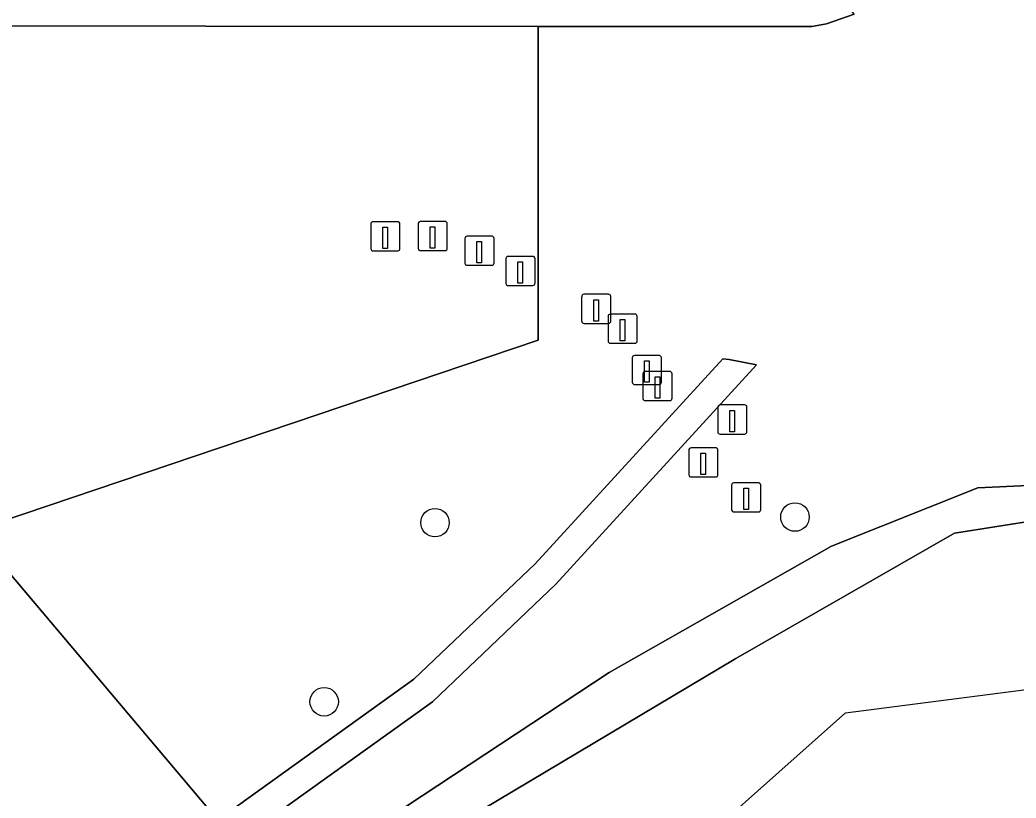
# Model space of a CAD drawing. Extents: x 160203 to 161530, y 379528 to 381797.
# Drawn here: x 161102.57 to 161136.77, y 380728.34 to 380755.07 of the extents above; entities that cross this region are included whole.
import ezdxf

# ---------------------------------------------------------------- set-up
doc = ezdxf.new("R2010")
doc.units = 0
for name, color, linetype in [('IMGEO_Boom', 7, 'Continuous'), ('IMGEO_Grasland_agrarisch', 7, 'Continuous'), ('IMGEO_Groenvoorziening', 7, 'Continuous'), ('IMGEO_Loofbos', 7, 'Continuous'), ('IMGEO_Oever', 7, 'Continuous'), ('IMGEO_Paal', 7, 'Continuous'), ('IMGEO_Voetpad_halfverhard', 7, 'Continuous'), ('IMGEO_Waterloop', 7, 'Continuous')]:
    doc.layers.add(name, color=color, linetype=linetype)

msp = doc.modelspace()

# ---------------------------------------------------------------- linework, layer by layer
at = {"layer": 'IMGEO_Boom'}
for centre in [(161116.821, 380737.799), (161129.178, 380737.993), (161113.016, 380731.648)]:
    msp.add_circle(centre, 0.489, dxfattribs=at)
at = {"layer": 'IMGEO_Grasland_agrarisch'}
msp.add_lwpolyline([(161063.885, 380650.132), (161069.138, 380649.244), (161073.92, 380647.012), (161074.956, 380642.35), (161076.704, 380639.371), (161083.954, 380641.573), (161088.346, 380643.197), (161085.342, 380652.812), (161082.539, 380659.621), (161081.904, 380661.991), (161082.39, 380665.544), (161085.611, 380689.052), (161085.92, 380691.31), (161087.528, 380699.353), (161088.947, 380703.814), (161091.581, 380709.285), (161095.017, 380714.138), (161098.455, 380718.183), (161103.286, 380722.411), (161109.385, 380727.559), (161100.981, 380737.516), (161061.414, 380736.78)], dxfattribs=at)
at = {"layer": 'IMGEO_Groenvoorziening'}
for points in [[(161086.6, 380688.912), (161088.931, 380688.585), (161093.035, 380706.866), (161097.338, 380712.623), (161108.387, 380723.136), (161122.797, 380732.659), (161130.427, 380736.989), (161135.459, 380738.992), (161139.896, 380739.208), (161145.213, 380737.476), (161147.756, 380734.554), (161152.409, 380732.876), (161158.695, 380730.477), (161142.529, 380748.165), (161141.252, 380750), (161134.884, 380759.154), (161133.178, 380756.929)], [(161126.836, 380756.22), (161063.839, 380756.224), (161056.009, 380756.224), (161035.616, 380756.286), (161029.97, 380756.303), (161028.319, 380756.308), (161028.321, 380754.934), (161040.469, 380754.921), (161120.366, 380754.838), (161129.753, 380754.848), (161130.26, 380754.94), (161131.211, 380755.27), (161129.728, 380757.186)], [(161131.211, 380755.27), (161130.26, 380754.94), (161129.753, 380754.848), (161120.366, 380754.838), (161120.366, 380744.066), (161100.981, 380737.516), (161109.385, 380727.559), (161109.704, 380727.828), (161116.092, 380732.42), (161120.254, 380736.384), (161126.697, 380743.432), (161126.918, 380743.405), (161127.855, 380743.217), (161120.968, 380735.684), (161116.732, 380731.648), (161110.32, 380727.038), (161103.938, 380721.653), (161099.169, 380717.479), (161095.807, 380713.524), (161092.445, 380708.775), (161089.879, 380703.444), (161088.498, 380699.103), (161086.906, 380691.144), (161086.6, 380688.912)]]:
    msp.add_lwpolyline(points, dxfattribs=at)
at = {"layer": 'IMGEO_Loofbos'}
msp.add_lwpolyline([(161061.414, 380736.78), (161100.981, 380737.516), (161120.366, 380744.066), (161120.366, 380754.838), (161040.469, 380754.921)], dxfattribs=at)
at = {"layer": 'IMGEO_Oever'}
for points in [[(161139.896, 380739.208), (161135.459, 380738.992), (161130.427, 380736.989), (161122.797, 380732.659), (161108.387, 380723.136)], [(161115.742, 380726.333), (161127.151, 380733.135), (161134.656, 380737.441), (161139.013, 380738.121), (161143.71, 380736.534), (161147.076, 380733.638), (161154.245, 380730.438), (161154.586, 380731.201), (161158.486, 380729.46), (161158.668, 380728.629), (161161.418, 380727.501)]]:
    msp.add_lwpolyline(points, dxfattribs=at)
at = {"layer": 'IMGEO_Paal'}
for p, q in [((161115.535, 380748.138), (161114.694, 380748.138)), ((161115.535, 380748.138), (161114.694, 380748.138)), ((161117.158, 380748.146), (161116.317, 380748.146)), ((161117.158, 380748.146), (161116.317, 380748.146)), ((161114.619, 380748.054), (161114.619, 380747.213)), ((161114.619, 380748.054), (161114.619, 380747.213)), ((161115.619, 380747.222), (161115.619, 380748.063)), ((161115.619, 380747.222), (161115.619, 380748.063)), ((161116.242, 380748.062), (161116.242, 380747.221)), ((161116.242, 380748.062), (161116.242, 380747.221)), ((161117.242, 380747.23), (161117.242, 380748.071)), ((161117.242, 380747.23), (161117.242, 380748.071)), ((161117.847, 380747.557), (161117.847, 380746.716)), ((161117.847, 380747.557), (161117.847, 380746.716)), ((161118.763, 380747.641), (161117.922, 380747.641)), ((161118.763, 380747.641), (161117.922, 380747.641)), ((161118.847, 380746.725), (161118.847, 380747.566)), ((161118.847, 380746.725), (161118.847, 380747.566)), ((161114.703, 380747.138), (161115.544, 380747.138)), ((161114.703, 380747.138), (161115.544, 380747.138)), ((161116.326, 380747.146), (161117.167, 380747.146)), ((161116.326, 380747.146), (161117.167, 380747.146)), ((161119.255, 380746.862), (161119.255, 380746.021)), ((161119.255, 380746.862), (161119.255, 380746.021)), ((161120.171, 380746.946), (161119.33, 380746.946)), ((161120.171, 380746.946), (161119.33, 380746.946)), ((161120.255, 380746.03), (161120.255, 380746.871)), ((161120.255, 380746.03), (161120.255, 380746.871)), ((161117.931, 380746.641), (161118.772, 380746.641)), ((161117.931, 380746.641), (161118.772, 380746.641)), ((161119.339, 380745.946), (161120.18, 380745.946)), ((161119.339, 380745.946), (161120.18, 380745.946)), ((161121.856, 380745.56), (161121.856, 380744.719)), ((161121.856, 380745.56), (161121.856, 380744.719)), ((161122.772, 380745.644), (161121.931, 380745.644)), ((161122.772, 380745.644), (161121.931, 380745.644)), ((161122.856, 380744.728), (161122.856, 380745.569)), ((161122.856, 380744.728), (161122.856, 380745.569)), ((161122.763, 380744.88), (161122.763, 380744.039)), ((161122.763, 380744.88), (161122.763, 380744.039)), ((161123.679, 380744.964), (161122.838, 380744.964)), ((161123.679, 380744.964), (161122.838, 380744.964)), ((161123.763, 380744.048), (161123.763, 380744.889)), ((161123.763, 380744.048), (161123.763, 380744.889)), ((161121.94, 380744.644), (161122.781, 380744.644)), ((161121.94, 380744.644), (161122.781, 380744.644)), ((161122.847, 380743.964), (161123.688, 380743.964)), ((161122.847, 380743.964), (161123.688, 380743.964)), ((161123.593, 380743.46), (161123.593, 380742.619)), ((161123.593, 380743.46), (161123.593, 380742.619)), ((161124.509, 380743.544), (161123.668, 380743.544)), ((161124.509, 380743.544), (161123.668, 380743.544)), ((161124.593, 380742.628), (161124.593, 380743.469)), ((161124.593, 380742.628), (161124.593, 380743.469)), ((161124.875, 380742.992), (161124.034, 380742.992)), ((161124.875, 380742.992), (161124.034, 380742.992)), ((161123.959, 380742.908), (161123.959, 380742.067)), ((161123.959, 380742.908), (161123.959, 380742.067)), ((161124.959, 380742.076), (161124.959, 380742.917)), ((161124.959, 380742.076), (161124.959, 380742.917)), ((161123.677, 380742.544), (161124.518, 380742.544)), ((161123.677, 380742.544), (161124.518, 380742.544)), ((161124.043, 380741.992), (161124.884, 380741.992)), ((161124.043, 380741.992), (161124.884, 380741.992)), ((161126.528, 380741.76), (161126.528, 380740.919)), ((161126.528, 380741.76), (161126.528, 380740.919)), ((161127.444, 380741.844), (161126.603, 380741.844)), ((161127.444, 380741.844), (161126.603, 380741.844)), ((161127.528, 380740.928), (161127.528, 380741.769)), ((161127.528, 380740.928), (161127.528, 380741.769)), ((161126.612, 380740.844), (161127.453, 380740.844)), ((161126.612, 380740.844), (161127.453, 380740.844)), ((161125.536, 380740.288), (161125.536, 380739.447)), ((161125.536, 380740.288), (161125.536, 380739.447)), ((161126.452, 380740.372), (161125.611, 380740.372)), ((161126.452, 380740.372), (161125.611, 380740.372)), ((161126.536, 380739.456), (161126.536, 380740.297)), ((161126.536, 380739.456), (161126.536, 380740.297)), ((161125.62, 380739.372), (161126.461, 380739.372)), ((161125.62, 380739.372), (161126.461, 380739.372)), ((161127.004, 380739.084), (161127.004, 380738.243)), ((161127.004, 380739.084), (161127.004, 380738.243)), ((161127.92, 380739.168), (161127.079, 380739.168)), ((161127.92, 380739.168), (161127.079, 380739.168)), ((161128.004, 380738.252), (161128.004, 380739.093)), ((161128.004, 380738.252), (161128.004, 380739.093)), ((161127.088, 380738.168), (161127.929, 380738.168)), ((161127.088, 380738.168), (161127.929, 380738.168))]:
    msp.add_line(p, q, dxfattribs=at)
for points in [[(161115.034, 380747.951), (161115.194, 380747.951), (161115.194, 380747.218), (161115.034, 380747.218), (161115.034, 380747.951)], [(161116.657, 380747.959), (161116.817, 380747.959), (161116.817, 380747.226), (161116.657, 380747.226), (161116.657, 380747.959)], [(161118.262, 380747.454), (161118.422, 380747.454), (161118.422, 380746.721), (161118.262, 380746.721), (161118.262, 380747.454)], [(161119.67, 380746.759), (161119.83, 380746.759), (161119.83, 380746.026), (161119.67, 380746.026), (161119.67, 380746.759)], [(161122.271, 380745.457), (161122.431, 380745.457), (161122.431, 380744.724), (161122.271, 380744.724), (161122.271, 380745.457)], [(161123.178, 380744.777), (161123.338, 380744.777), (161123.338, 380744.044), (161123.178, 380744.044), (161123.178, 380744.777)], [(161124.008, 380743.357), (161124.168, 380743.357), (161124.168, 380742.624), (161124.008, 380742.624), (161124.008, 380743.357)], [(161124.374, 380742.805), (161124.534, 380742.805), (161124.534, 380742.072), (161124.374, 380742.072), (161124.374, 380742.805)], [(161126.943, 380741.657), (161127.103, 380741.657), (161127.103, 380740.924), (161126.943, 380740.924), (161126.943, 380741.657)], [(161125.951, 380740.185), (161126.111, 380740.185), (161126.111, 380739.452), (161125.951, 380739.452), (161125.951, 380740.185)], [(161127.419, 380738.981), (161127.579, 380738.981), (161127.579, 380738.248), (161127.419, 380738.248), (161127.419, 380738.981)]]:
    msp.add_lwpolyline(points, dxfattribs=at)
for centre, start, end in [((161114.697, 380748.06), 92.4484, 184.2845), ((161114.697, 380748.06), 92.4484, 184.2845), ((161115.541, 380748.06), 2.4484, 94.2845), ((161115.541, 380748.06), 2.4484, 94.2845), ((161116.32, 380748.068), 92.4484, 184.2845), ((161116.32, 380748.068), 92.4484, 184.2845), ((161117.164, 380748.068), 2.4484, 94.2845), ((161117.164, 380748.068), 2.4484, 94.2845), ((161117.925, 380747.563), 92.4484, 184.2845), ((161117.925, 380747.563), 92.4484, 184.2845), ((161118.769, 380747.563), 2.4484, 94.2845), ((161118.769, 380747.563), 2.4484, 94.2845), ((161114.697, 380747.216), 182.4484, 274.2845), ((161114.697, 380747.216), 182.4484, 274.2845), ((161115.541, 380747.216), 272.4484, 4.2845), ((161115.541, 380747.216), 272.4484, 4.2845), ((161116.32, 380747.224), 182.4484, 274.2845), ((161116.32, 380747.224), 182.4484, 274.2845), ((161117.164, 380747.224), 272.4484, 4.2845), ((161117.164, 380747.224), 272.4484, 4.2845), ((161117.925, 380746.719), 182.4484, 274.2845), ((161117.925, 380746.719), 182.4484, 274.2845), ((161118.769, 380746.719), 272.4484, 4.2845), ((161118.769, 380746.719), 272.4484, 4.2845), ((161119.333, 380746.868), 92.4484, 184.2845), ((161119.333, 380746.868), 92.4484, 184.2845), ((161120.177, 380746.868), 2.4484, 94.2845), ((161120.177, 380746.868), 2.4484, 94.2845), ((161120.177, 380746.024), 272.4484, 4.2845), ((161120.177, 380746.024), 272.4484, 4.2845), ((161119.333, 380746.024), 182.4484, 274.2845), ((161119.333, 380746.024), 182.4484, 274.2845), ((161121.934, 380745.566), 92.4484, 184.2845), ((161121.934, 380745.566), 92.4484, 184.2845), ((161122.778, 380745.566), 2.4484, 94.2845), ((161122.778, 380745.566), 2.4484, 94.2845), ((161121.934, 380744.722), 182.4484, 274.2845), ((161121.934, 380744.722), 182.4484, 274.2845), ((161122.841, 380744.886), 92.4484, 184.2845), ((161122.841, 380744.886), 92.4484, 184.2845), ((161122.778, 380744.722), 272.4484, 4.2845), ((161122.778, 380744.722), 272.4484, 4.2845), ((161123.685, 380744.886), 2.4484, 94.2845), ((161123.685, 380744.886), 2.4484, 94.2845), ((161122.841, 380744.042), 182.4484, 274.2845), ((161122.841, 380744.042), 182.4484, 274.2845), ((161123.685, 380744.042), 272.4484, 4.2845), ((161123.685, 380744.042), 272.4484, 4.2845), ((161123.671, 380743.466), 92.4484, 184.2845), ((161123.671, 380743.466), 92.4484, 184.2845), ((161124.515, 380743.466), 2.4484, 94.2845), ((161124.515, 380743.466), 2.4484, 94.2845), ((161124.037, 380742.914), 92.4484, 184.2845), ((161124.037, 380742.914), 92.4484, 184.2845), ((161124.881, 380742.914), 2.4484, 94.2845), ((161124.881, 380742.914), 2.4484, 94.2845), ((161123.671, 380742.622), 182.4484, 274.2845), ((161123.671, 380742.622), 182.4484, 274.2845), ((161124.515, 380742.622), 272.4484, 4.2845), ((161124.515, 380742.622), 272.4484, 4.2845), ((161124.037, 380742.07), 182.4484, 274.2845), ((161124.037, 380742.07), 182.4484, 274.2845), ((161124.881, 380742.07), 272.4484, 4.2845), ((161124.881, 380742.07), 272.4484, 4.2845), ((161126.606, 380741.766), 92.4484, 184.2845), ((161126.606, 380741.766), 92.4484, 184.2845), ((161127.45, 380741.766), 2.4484, 94.2845), ((161127.45, 380741.766), 2.4484, 94.2845), ((161126.606, 380740.922), 182.4484, 274.2845), ((161126.606, 380740.922), 182.4484, 274.2845), ((161127.45, 380740.922), 272.4484, 4.2845), ((161127.45, 380740.922), 272.4484, 4.2845), ((161125.614, 380740.294), 92.4484, 184.2845), ((161125.614, 380740.294), 92.4484, 184.2845), ((161126.458, 380740.294), 2.4484, 94.2845), ((161126.458, 380740.294), 2.4484, 94.2845), ((161125.614, 380739.45), 182.4484, 274.2845), ((161125.614, 380739.45), 182.4484, 274.2845), ((161126.458, 380739.45), 272.4484, 4.2845), ((161126.458, 380739.45), 272.4484, 4.2845), ((161127.082, 380739.09), 92.4484, 184.2845), ((161127.082, 380739.09), 92.4484, 184.2845), ((161127.926, 380739.09), 2.4484, 94.2845), ((161127.926, 380739.09), 2.4484, 94.2845), ((161127.082, 380738.246), 182.4484, 274.2845), ((161127.082, 380738.246), 182.4484, 274.2845), ((161127.926, 380738.246), 272.4484, 4.2845), ((161127.926, 380738.246), 272.4484, 4.2845)]:
    msp.add_arc(centre, 0.0779, start, end, dxfattribs=at)
at = {"layer": 'IMGEO_Voetpad_halfverhard'}
msp.add_lwpolyline([(161110.32, 380727.038), (161116.732, 380731.648), (161120.968, 380735.684), (161127.855, 380743.217), (161126.918, 380743.405), (161126.697, 380743.432), (161120.254, 380736.384), (161116.092, 380732.42), (161109.704, 380727.828)], dxfattribs=at)
at = {"layer": 'IMGEO_Waterloop'}
for points in [[(161161.418, 380727.501), (161158.668, 380728.629), (161158.486, 380729.46), (161154.586, 380731.201), (161154.245, 380730.438), (161147.076, 380733.638), (161143.71, 380736.534), (161139.013, 380738.121), (161134.656, 380737.441), (161127.151, 380733.135), (161115.742, 380726.333)], [(161123.95, 380725.061), (161130.912, 380731.267), (161142.439, 380732.762), (161149.113, 380726.699)]]:
    msp.add_lwpolyline(points, dxfattribs=at)

doc.saveas('drawing.dxf')
